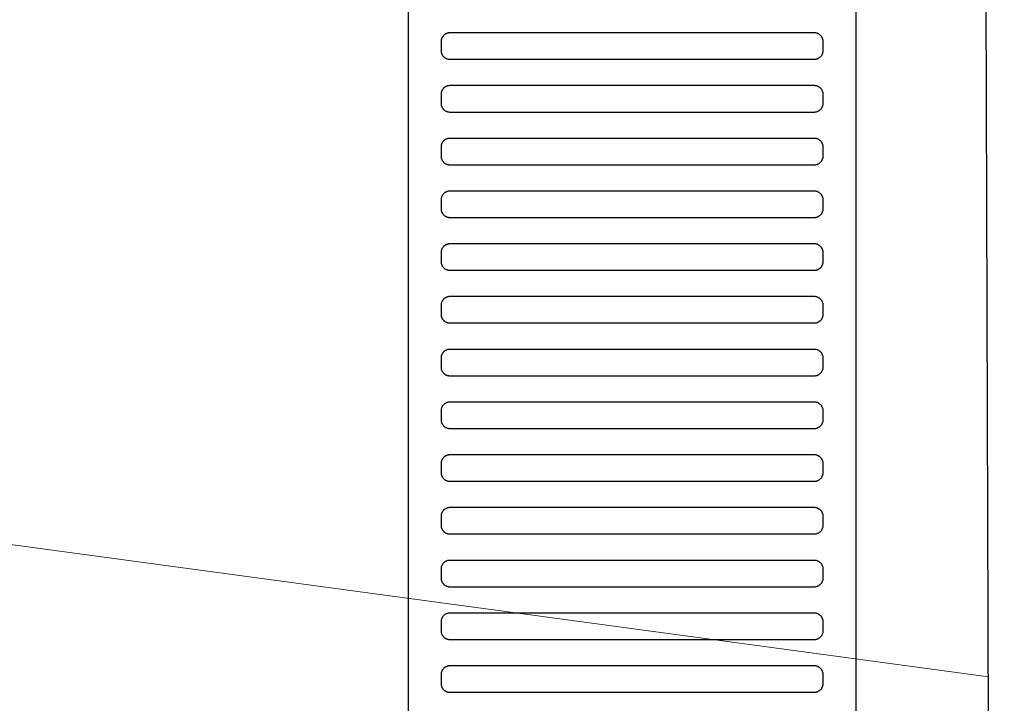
# Model space of a CAD drawing. Header units: millimetres. Extents: x -32221 to 212500, y 31663 to 93766.
# Tile 321 of 340: x 89884 to 90108, y 60674 to 60830. Entities that reach past the tile are written whole.
import ezdxf

# ---------------------------------------------------------------- set-up
doc = ezdxf.new("R2010")
doc.units = ezdxf.units.MM
doc.layers.add('kasetony', color=42, linetype='Continuous', lineweight=5)
doc.layers.add('Sciany', color=250, linetype='Continuous')
doc.layers.add('Wyposazenie', color=250, linetype='Continuous')

msp = doc.modelspace()

# ---------------------------------------------------------------- linework, layer by layer
at = {"layer": 'kasetony'}
for p, q in [((89160.453, 60807.784), (90104.311, 60680.09)), ((90104.311, 60680.09), (89160.453, 60807.784))]:
    msp.add_line(p, q, dxfattribs=at)
at = {"layer": 'Sciany'}
msp.add_line((90100.937, 61702.056), (90107.889, 59494.939), dxfattribs=at)
at = {"layer": 'Wyposazenie'}
for points in [[(90074.156, 59922.631), (90074.156, 61437.591), (89972.156, 61437.591), (89972.156, 59922.631)], [(90064.656, 60820.591), (90064.759, 60820.593), (90064.86, 60820.601), (90064.96, 60820.614), (90065.059, 60820.632), (90065.155, 60820.654), (90065.25, 60820.681), (90065.343, 60820.712), (90065.434, 60820.748), (90065.523, 60820.788), (90065.609, 60820.832), (90065.693, 60820.881), (90065.774, 60820.933), (90065.852, 60820.988), (90065.928, 60821.048), (90066, 60821.111), (90066.07, 60821.177), (90066.136, 60821.246), (90066.199, 60821.319), (90066.258, 60821.395), (90066.314, 60821.473), (90066.366, 60821.554), (90066.414, 60821.638), (90066.458, 60821.724), (90066.499, 60821.813), (90066.534, 60821.904), (90066.566, 60821.996), (90066.593, 60822.091), (90066.615, 60822.188), (90066.633, 60822.287), (90066.646, 60822.387), (90066.653, 60822.488), (90066.656, 60822.591), (90066.656, 60824.591), (90066.653, 60824.694), (90066.646, 60824.795), (90066.633, 60824.895), (90066.615, 60824.994), (90066.593, 60825.09), (90066.566, 60825.185), (90066.534, 60825.278), (90066.499, 60825.369), (90066.458, 60825.457), (90066.414, 60825.544), (90066.366, 60825.627), (90066.314, 60825.709), (90066.258, 60825.787), (90066.199, 60825.863), (90066.136, 60825.935), (90066.07, 60826.005), (90066, 60826.071), (90065.928, 60826.134), (90065.852, 60826.193), (90065.774, 60826.249), (90065.693, 60826.301), (90065.609, 60826.349), (90065.523, 60826.393), (90065.434, 60826.434), (90065.343, 60826.469), (90065.25, 60826.501), (90065.155, 60826.528), (90065.059, 60826.55), (90064.96, 60826.568), (90064.86, 60826.581), (90064.759, 60826.588), (90064.656, 60826.591), (89981.656, 60826.591), (89981.553, 60826.588), (89981.452, 60826.581), (89981.352, 60826.568), (89981.253, 60826.55), (89981.156, 60826.528), (89981.062, 60826.501), (89980.969, 60826.469), (89980.878, 60826.434), (89980.789, 60826.393), (89980.703, 60826.349), (89980.619, 60826.301), (89980.538, 60826.249), (89980.46, 60826.193), (89980.384, 60826.134), (89980.312, 60826.071), (89980.242, 60826.005), (89980.176, 60825.935), (89980.113, 60825.863), (89980.054, 60825.787), (89979.998, 60825.709), (89979.946, 60825.627), (89979.897, 60825.544), (89979.853, 60825.458), (89979.813, 60825.369), (89979.777, 60825.278), (89979.746, 60825.185), (89979.719, 60825.09), (89979.697, 60824.994), (89979.679, 60824.895), (89979.666, 60824.795), (89979.658, 60824.694), (89979.656, 60824.591), (89979.656, 60822.591), (89979.658, 60822.488), (89979.666, 60822.387), (89979.679, 60822.287), (89979.697, 60822.188), (89979.719, 60822.091), (89979.746, 60821.996), (89979.777, 60821.904), (89979.813, 60821.813), (89979.853, 60821.724), (89979.897, 60821.638), (89979.946, 60821.554), (89979.998, 60821.473), (89980.054, 60821.395), (89980.113, 60821.319), (89980.176, 60821.246), (89980.242, 60821.177), (89980.312, 60821.111), (89980.384, 60821.048), (89980.46, 60820.988), (89980.538, 60820.933), (89980.619, 60820.881), (89980.703, 60820.832), (89980.789, 60820.788), (89980.878, 60820.748), (89980.969, 60820.712), (89981.062, 60820.681), (89981.156, 60820.654), (89981.253, 60820.632), (89981.352, 60820.614), (89981.452, 60820.601), (89981.553, 60820.593), (89981.656, 60820.591)], [(90064.656, 60808.591), (90064.759, 60808.593), (90064.86, 60808.601), (90064.96, 60808.614), (90065.059, 60808.632), (90065.155, 60808.654), (90065.25, 60808.681), (90065.343, 60808.712), (90065.434, 60808.748), (90065.523, 60808.788), (90065.609, 60808.832), (90065.693, 60808.881), (90065.774, 60808.933), (90065.852, 60808.988), (90065.928, 60809.048), (90066, 60809.111), (90066.07, 60809.177), (90066.136, 60809.246), (90066.199, 60809.319), (90066.258, 60809.395), (90066.314, 60809.473), (90066.366, 60809.554), (90066.414, 60809.638), (90066.458, 60809.724), (90066.499, 60809.813), (90066.534, 60809.904), (90066.566, 60809.996), (90066.593, 60810.091), (90066.615, 60810.188), (90066.633, 60810.287), (90066.646, 60810.387), (90066.653, 60810.488), (90066.656, 60810.591), (90066.656, 60812.591), (90066.653, 60812.694), (90066.646, 60812.795), (90066.633, 60812.895), (90066.615, 60812.994), (90066.593, 60813.09), (90066.566, 60813.185), (90066.534, 60813.278), (90066.499, 60813.369), (90066.458, 60813.457), (90066.414, 60813.544), (90066.366, 60813.627), (90066.314, 60813.709), (90066.258, 60813.787), (90066.199, 60813.863), (90066.136, 60813.935), (90066.07, 60814.005), (90066, 60814.071), (90065.928, 60814.134), (90065.852, 60814.193), (90065.774, 60814.249), (90065.693, 60814.301), (90065.609, 60814.349), (90065.523, 60814.393), (90065.434, 60814.434), (90065.343, 60814.469), (90065.25, 60814.501), (90065.155, 60814.528), (90065.059, 60814.55), (90064.96, 60814.568), (90064.86, 60814.581), (90064.759, 60814.588), (90064.656, 60814.591), (89981.656, 60814.591), (89981.553, 60814.588), (89981.452, 60814.581), (89981.352, 60814.568), (89981.253, 60814.55), (89981.156, 60814.528), (89981.062, 60814.501), (89980.969, 60814.469), (89980.878, 60814.434), (89980.789, 60814.393), (89980.703, 60814.349), (89980.619, 60814.301), (89980.538, 60814.249), (89980.46, 60814.193), (89980.384, 60814.134), (89980.312, 60814.071), (89980.242, 60814.005), (89980.176, 60813.935), (89980.113, 60813.863), (89980.054, 60813.787), (89979.998, 60813.709), (89979.946, 60813.627), (89979.897, 60813.544), (89979.853, 60813.458), (89979.813, 60813.369), (89979.777, 60813.278), (89979.746, 60813.185), (89979.719, 60813.09), (89979.697, 60812.994), (89979.679, 60812.895), (89979.666, 60812.795), (89979.658, 60812.694), (89979.656, 60812.591), (89979.656, 60810.591), (89979.658, 60810.488), (89979.666, 60810.387), (89979.679, 60810.287), (89979.697, 60810.188), (89979.719, 60810.091), (89979.746, 60809.996), (89979.777, 60809.904), (89979.813, 60809.813), (89979.853, 60809.724), (89979.897, 60809.638), (89979.946, 60809.554), (89979.998, 60809.473), (89980.054, 60809.395), (89980.113, 60809.319), (89980.176, 60809.246), (89980.242, 60809.177), (89980.312, 60809.111), (89980.384, 60809.048), (89980.46, 60808.988), (89980.538, 60808.933), (89980.619, 60808.881), (89980.703, 60808.832), (89980.789, 60808.788), (89980.878, 60808.748), (89980.969, 60808.712), (89981.062, 60808.681), (89981.156, 60808.654), (89981.253, 60808.632), (89981.352, 60808.614), (89981.452, 60808.601), (89981.553, 60808.593), (89981.656, 60808.591)], [(90064.656, 60796.591), (90064.759, 60796.593), (90064.86, 60796.601), (90064.96, 60796.614), (90065.059, 60796.632), (90065.155, 60796.654), (90065.25, 60796.681), (90065.343, 60796.712), (90065.434, 60796.748), (90065.523, 60796.788), (90065.609, 60796.832), (90065.693, 60796.881), (90065.774, 60796.933), (90065.852, 60796.988), (90065.928, 60797.048), (90066, 60797.111), (90066.07, 60797.177), (90066.136, 60797.246), (90066.199, 60797.319), (90066.258, 60797.395), (90066.314, 60797.473), (90066.366, 60797.554), (90066.414, 60797.638), (90066.458, 60797.724), (90066.499, 60797.813), (90066.534, 60797.904), (90066.566, 60797.996), (90066.593, 60798.091), (90066.615, 60798.188), (90066.633, 60798.287), (90066.646, 60798.387), (90066.653, 60798.488), (90066.656, 60798.591), (90066.656, 60800.591), (90066.653, 60800.694), (90066.646, 60800.795), (90066.633, 60800.895), (90066.615, 60800.994), (90066.593, 60801.09), (90066.566, 60801.185), (90066.534, 60801.278), (90066.499, 60801.369), (90066.458, 60801.457), (90066.414, 60801.544), (90066.366, 60801.627), (90066.314, 60801.709), (90066.258, 60801.787), (90066.199, 60801.863), (90066.136, 60801.935), (90066.07, 60802.005), (90066, 60802.071), (90065.928, 60802.134), (90065.852, 60802.193), (90065.774, 60802.249), (90065.693, 60802.301), (90065.609, 60802.349), (90065.523, 60802.393), (90065.434, 60802.434), (90065.343, 60802.469), (90065.25, 60802.501), (90065.155, 60802.528), (90065.059, 60802.55), (90064.96, 60802.568), (90064.86, 60802.581), (90064.759, 60802.588), (90064.656, 60802.591), (89981.656, 60802.591), (89981.553, 60802.588), (89981.452, 60802.581), (89981.352, 60802.568), (89981.253, 60802.55), (89981.156, 60802.528), (89981.062, 60802.501), (89980.969, 60802.469), (89980.878, 60802.434), (89980.789, 60802.393), (89980.703, 60802.349), (89980.619, 60802.301), (89980.538, 60802.249), (89980.46, 60802.193), (89980.384, 60802.134), (89980.312, 60802.071), (89980.242, 60802.005), (89980.176, 60801.935), (89980.113, 60801.863), (89980.054, 60801.787), (89979.998, 60801.709), (89979.946, 60801.627), (89979.897, 60801.544), (89979.853, 60801.458), (89979.813, 60801.369), (89979.777, 60801.278), (89979.746, 60801.185), (89979.719, 60801.09), (89979.697, 60800.994), (89979.679, 60800.895), (89979.666, 60800.795), (89979.658, 60800.694), (89979.656, 60800.591), (89979.656, 60798.591), (89979.658, 60798.488), (89979.666, 60798.387), (89979.679, 60798.287), (89979.697, 60798.188), (89979.719, 60798.091), (89979.746, 60797.996), (89979.777, 60797.904), (89979.813, 60797.813), (89979.853, 60797.724), (89979.897, 60797.638), (89979.946, 60797.554), (89979.998, 60797.473), (89980.054, 60797.395), (89980.113, 60797.319), (89980.176, 60797.246), (89980.242, 60797.177), (89980.312, 60797.111), (89980.384, 60797.048), (89980.46, 60796.988), (89980.538, 60796.933), (89980.619, 60796.881), (89980.703, 60796.832), (89980.789, 60796.788), (89980.878, 60796.748), (89980.969, 60796.712), (89981.062, 60796.681), (89981.156, 60796.654), (89981.253, 60796.632), (89981.352, 60796.614), (89981.452, 60796.601), (89981.553, 60796.593), (89981.656, 60796.591)], [(90064.656, 60784.591), (90064.759, 60784.593), (90064.86, 60784.601), (90064.96, 60784.614), (90065.059, 60784.632), (90065.155, 60784.654), (90065.25, 60784.681), (90065.343, 60784.712), (90065.434, 60784.748), (90065.523, 60784.788), (90065.609, 60784.832), (90065.693, 60784.881), (90065.774, 60784.933), (90065.852, 60784.989), (90065.928, 60785.048), (90066, 60785.111), (90066.07, 60785.177), (90066.136, 60785.246), (90066.199, 60785.319), (90066.258, 60785.395), (90066.314, 60785.473), (90066.366, 60785.554), (90066.414, 60785.638), (90066.458, 60785.724), (90066.499, 60785.813), (90066.534, 60785.904), (90066.566, 60785.996), (90066.593, 60786.091), (90066.615, 60786.188), (90066.633, 60786.287), (90066.646, 60786.387), (90066.653, 60786.488), (90066.656, 60786.591), (90066.656, 60788.591), (90066.653, 60788.694), (90066.646, 60788.795), (90066.633, 60788.895), (90066.615, 60788.994), (90066.593, 60789.09), (90066.566, 60789.185), (90066.534, 60789.278), (90066.499, 60789.369), (90066.458, 60789.457), (90066.414, 60789.544), (90066.366, 60789.627), (90066.314, 60789.709), (90066.258, 60789.787), (90066.199, 60789.863), (90066.136, 60789.935), (90066.07, 60790.005), (90066, 60790.071), (90065.928, 60790.134), (90065.852, 60790.193), (90065.774, 60790.249), (90065.693, 60790.301), (90065.609, 60790.349), (90065.523, 60790.393), (90065.434, 60790.434), (90065.343, 60790.469), (90065.25, 60790.501), (90065.155, 60790.528), (90065.059, 60790.55), (90064.96, 60790.568), (90064.86, 60790.581), (90064.759, 60790.588), (90064.656, 60790.591), (89981.656, 60790.591), (89981.553, 60790.588), (89981.452, 60790.581), (89981.352, 60790.568), (89981.253, 60790.55), (89981.156, 60790.528), (89981.062, 60790.501), (89980.969, 60790.469), (89980.878, 60790.434), (89980.789, 60790.393), (89980.703, 60790.349), (89980.619, 60790.301), (89980.538, 60790.249), (89980.46, 60790.193), (89980.384, 60790.134), (89980.312, 60790.071), (89980.242, 60790.005), (89980.176, 60789.935), (89980.113, 60789.863), (89980.054, 60789.787), (89979.998, 60789.709), (89979.946, 60789.627), (89979.897, 60789.544), (89979.853, 60789.457), (89979.813, 60789.369), (89979.777, 60789.278), (89979.746, 60789.185), (89979.719, 60789.09), (89979.697, 60788.994), (89979.679, 60788.895), (89979.666, 60788.795), (89979.658, 60788.694), (89979.656, 60788.591), (89979.656, 60786.591), (89979.658, 60786.488), (89979.666, 60786.387), (89979.679, 60786.287), (89979.697, 60786.188), (89979.719, 60786.091), (89979.746, 60785.996), (89979.777, 60785.904), (89979.813, 60785.813), (89979.853, 60785.724), (89979.897, 60785.638), (89979.946, 60785.554), (89979.998, 60785.473), (89980.054, 60785.395), (89980.113, 60785.319), (89980.176, 60785.246), (89980.242, 60785.177), (89980.312, 60785.111), (89980.384, 60785.048), (89980.46, 60784.988), (89980.538, 60784.933), (89980.619, 60784.881), (89980.703, 60784.832), (89980.789, 60784.788), (89980.878, 60784.748), (89980.969, 60784.712), (89981.062, 60784.681), (89981.156, 60784.654), (89981.253, 60784.632), (89981.352, 60784.614), (89981.452, 60784.601), (89981.553, 60784.593), (89981.656, 60784.591)], [(90064.656, 60772.591), (90064.759, 60772.593), (90064.86, 60772.601), (90064.96, 60772.614), (90065.059, 60772.632), (90065.155, 60772.654), (90065.25, 60772.681), (90065.343, 60772.712), (90065.434, 60772.748), (90065.523, 60772.788), (90065.609, 60772.832), (90065.693, 60772.881), (90065.774, 60772.933), (90065.852, 60772.988), (90065.928, 60773.048), (90066, 60773.111), (90066.07, 60773.177), (90066.136, 60773.246), (90066.199, 60773.319), (90066.258, 60773.395), (90066.314, 60773.473), (90066.366, 60773.554), (90066.414, 60773.638), (90066.458, 60773.724), (90066.499, 60773.813), (90066.534, 60773.904), (90066.566, 60773.996), (90066.593, 60774.091), (90066.615, 60774.188), (90066.633, 60774.287), (90066.646, 60774.387), (90066.653, 60774.488), (90066.656, 60774.591), (90066.656, 60776.591), (90066.653, 60776.694), (90066.646, 60776.795), (90066.633, 60776.895), (90066.615, 60776.994), (90066.593, 60777.09), (90066.566, 60777.185), (90066.534, 60777.278), (90066.499, 60777.369), (90066.458, 60777.457), (90066.414, 60777.544), (90066.366, 60777.627), (90066.314, 60777.709), (90066.258, 60777.787), (90066.199, 60777.863), (90066.136, 60777.935), (90066.07, 60778.005), (90066, 60778.071), (90065.928, 60778.134), (90065.852, 60778.193), (90065.774, 60778.249), (90065.693, 60778.301), (90065.609, 60778.349), (90065.523, 60778.393), (90065.434, 60778.434), (90065.343, 60778.469), (90065.25, 60778.501), (90065.155, 60778.528), (90065.059, 60778.55), (90064.96, 60778.568), (90064.86, 60778.581), (90064.759, 60778.588), (90064.656, 60778.591), (89981.656, 60778.591), (89981.553, 60778.588), (89981.452, 60778.581), (89981.352, 60778.568), (89981.253, 60778.55), (89981.156, 60778.528), (89981.062, 60778.501), (89980.969, 60778.469), (89980.878, 60778.434), (89980.789, 60778.393), (89980.703, 60778.349), (89980.619, 60778.301), (89980.538, 60778.249), (89980.46, 60778.193), (89980.384, 60778.134), (89980.312, 60778.071), (89980.242, 60778.005), (89980.176, 60777.935), (89980.113, 60777.863), (89980.054, 60777.787), (89979.998, 60777.709), (89979.946, 60777.627), (89979.897, 60777.544), (89979.853, 60777.457), (89979.813, 60777.369), (89979.777, 60777.278), (89979.746, 60777.185), (89979.719, 60777.09), (89979.697, 60776.994), (89979.679, 60776.895), (89979.666, 60776.795), (89979.658, 60776.694), (89979.656, 60776.591), (89979.656, 60774.591), (89979.658, 60774.488), (89979.666, 60774.387), (89979.679, 60774.287), (89979.697, 60774.188), (89979.719, 60774.091), (89979.746, 60773.996), (89979.777, 60773.904), (89979.813, 60773.813), (89979.853, 60773.724), (89979.897, 60773.638), (89979.946, 60773.554), (89979.998, 60773.473), (89980.054, 60773.395), (89980.113, 60773.319), (89980.176, 60773.246), (89980.242, 60773.177), (89980.312, 60773.111), (89980.384, 60773.048), (89980.46, 60772.988), (89980.538, 60772.933), (89980.619, 60772.881), (89980.703, 60772.832), (89980.789, 60772.788), (89980.878, 60772.748), (89980.969, 60772.712), (89981.062, 60772.681), (89981.156, 60772.654), (89981.253, 60772.632), (89981.352, 60772.614), (89981.452, 60772.601), (89981.553, 60772.593), (89981.656, 60772.591)], [(90064.656, 60760.591), (90064.759, 60760.593), (90064.86, 60760.601), (90064.96, 60760.614), (90065.059, 60760.632), (90065.155, 60760.654), (90065.25, 60760.681), (90065.343, 60760.712), (90065.434, 60760.748), (90065.523, 60760.788), (90065.609, 60760.832), (90065.693, 60760.881), (90065.774, 60760.933), (90065.852, 60760.988), (90065.928, 60761.048), (90066, 60761.111), (90066.07, 60761.177), (90066.136, 60761.246), (90066.199, 60761.319), (90066.258, 60761.395), (90066.314, 60761.473), (90066.366, 60761.554), (90066.414, 60761.638), (90066.458, 60761.724), (90066.499, 60761.813), (90066.534, 60761.904), (90066.566, 60761.996), (90066.593, 60762.091), (90066.615, 60762.188), (90066.633, 60762.287), (90066.646, 60762.387), (90066.653, 60762.488), (90066.656, 60762.591), (90066.656, 60764.591), (90066.653, 60764.694), (90066.646, 60764.795), (90066.633, 60764.895), (90066.615, 60764.994), (90066.593, 60765.09), (90066.566, 60765.185), (90066.534, 60765.278), (90066.499, 60765.369), (90066.458, 60765.457), (90066.414, 60765.544), (90066.366, 60765.627), (90066.314, 60765.709), (90066.258, 60765.787), (90066.199, 60765.863), (90066.136, 60765.935), (90066.07, 60766.005), (90066, 60766.071), (90065.928, 60766.134), (90065.852, 60766.193), (90065.774, 60766.249), (90065.693, 60766.301), (90065.609, 60766.349), (90065.523, 60766.393), (90065.434, 60766.434), (90065.343, 60766.469), (90065.25, 60766.501), (90065.155, 60766.528), (90065.059, 60766.55), (90064.96, 60766.568), (90064.86, 60766.581), (90064.759, 60766.588), (90064.656, 60766.591), (89981.656, 60766.591), (89981.553, 60766.588), (89981.452, 60766.581), (89981.352, 60766.568), (89981.253, 60766.55), (89981.156, 60766.528), (89981.062, 60766.501), (89980.969, 60766.469), (89980.878, 60766.434), (89980.789, 60766.393), (89980.703, 60766.349), (89980.619, 60766.301), (89980.538, 60766.249), (89980.46, 60766.193), (89980.384, 60766.134), (89980.312, 60766.071), (89980.242, 60766.005), (89980.176, 60765.935), (89980.113, 60765.863), (89980.054, 60765.787), (89979.998, 60765.709), (89979.946, 60765.627), (89979.897, 60765.544), (89979.853, 60765.457), (89979.813, 60765.369), (89979.777, 60765.278), (89979.746, 60765.185), (89979.719, 60765.09), (89979.697, 60764.994), (89979.679, 60764.895), (89979.666, 60764.795), (89979.658, 60764.694), (89979.656, 60764.591), (89979.656, 60762.591), (89979.658, 60762.488), (89979.666, 60762.387), (89979.679, 60762.287), (89979.697, 60762.188), (89979.719, 60762.091), (89979.746, 60761.996), (89979.777, 60761.904), (89979.813, 60761.813), (89979.853, 60761.724), (89979.897, 60761.638), (89979.946, 60761.554), (89979.998, 60761.473), (89980.054, 60761.395), (89980.113, 60761.319), (89980.176, 60761.246), (89980.242, 60761.177), (89980.312, 60761.111), (89980.384, 60761.048), (89980.46, 60760.988), (89980.538, 60760.933), (89980.619, 60760.881), (89980.703, 60760.832), (89980.789, 60760.788), (89980.878, 60760.748), (89980.969, 60760.712), (89981.062, 60760.681), (89981.156, 60760.654), (89981.253, 60760.632), (89981.352, 60760.614), (89981.452, 60760.601), (89981.553, 60760.593), (89981.656, 60760.591)], [(90064.656, 60748.591), (90064.759, 60748.593), (90064.86, 60748.601), (90064.96, 60748.614), (90065.059, 60748.632), (90065.155, 60748.654), (90065.25, 60748.681), (90065.343, 60748.712), (90065.434, 60748.748), (90065.523, 60748.788), (90065.609, 60748.832), (90065.693, 60748.881), (90065.774, 60748.933), (90065.852, 60748.988), (90065.928, 60749.048), (90066, 60749.111), (90066.07, 60749.177), (90066.136, 60749.246), (90066.199, 60749.319), (90066.258, 60749.395), (90066.314, 60749.473), (90066.366, 60749.554), (90066.414, 60749.638), (90066.458, 60749.724), (90066.499, 60749.813), (90066.534, 60749.904), (90066.566, 60749.996), (90066.593, 60750.091), (90066.615, 60750.188), (90066.633, 60750.287), (90066.646, 60750.387), (90066.653, 60750.488), (90066.656, 60750.591), (90066.656, 60752.591), (90066.653, 60752.694), (90066.646, 60752.795), (90066.633, 60752.895), (90066.615, 60752.994), (90066.593, 60753.09), (90066.566, 60753.185), (90066.534, 60753.278), (90066.499, 60753.369), (90066.458, 60753.457), (90066.414, 60753.544), (90066.366, 60753.627), (90066.314, 60753.709), (90066.258, 60753.787), (90066.199, 60753.863), (90066.136, 60753.935), (90066.07, 60754.005), (90066, 60754.071), (90065.928, 60754.134), (90065.852, 60754.193), (90065.774, 60754.249), (90065.693, 60754.301), (90065.609, 60754.349), (90065.523, 60754.393), (90065.434, 60754.434), (90065.343, 60754.469), (90065.25, 60754.501), (90065.155, 60754.528), (90065.059, 60754.55), (90064.96, 60754.568), (90064.86, 60754.581), (90064.759, 60754.588), (90064.656, 60754.591), (89981.656, 60754.591), (89981.553, 60754.588), (89981.452, 60754.581), (89981.352, 60754.568), (89981.253, 60754.55), (89981.156, 60754.528), (89981.062, 60754.501), (89980.969, 60754.469), (89980.878, 60754.434), (89980.789, 60754.393), (89980.703, 60754.349), (89980.619, 60754.301), (89980.538, 60754.249), (89980.46, 60754.193), (89980.384, 60754.134), (89980.312, 60754.071), (89980.242, 60754.005), (89980.176, 60753.935), (89980.113, 60753.863), (89980.054, 60753.787), (89979.998, 60753.709), (89979.946, 60753.627), (89979.897, 60753.544), (89979.853, 60753.457), (89979.813, 60753.369), (89979.777, 60753.278), (89979.746, 60753.185), (89979.719, 60753.09), (89979.697, 60752.994), (89979.679, 60752.895), (89979.666, 60752.795), (89979.658, 60752.694), (89979.656, 60752.591), (89979.656, 60750.591), (89979.658, 60750.488), (89979.666, 60750.387), (89979.679, 60750.287), (89979.697, 60750.188), (89979.719, 60750.091), (89979.746, 60749.996), (89979.777, 60749.904), (89979.813, 60749.813), (89979.853, 60749.724), (89979.897, 60749.638), (89979.946, 60749.554), (89979.998, 60749.473), (89980.054, 60749.395), (89980.113, 60749.319), (89980.176, 60749.246), (89980.242, 60749.177), (89980.312, 60749.111), (89980.384, 60749.048), (89980.46, 60748.988), (89980.538, 60748.933), (89980.619, 60748.881), (89980.703, 60748.832), (89980.789, 60748.788), (89980.878, 60748.748), (89980.969, 60748.712), (89981.062, 60748.681), (89981.156, 60748.654), (89981.253, 60748.632), (89981.352, 60748.614), (89981.452, 60748.601), (89981.553, 60748.593), (89981.656, 60748.591)], [(90064.656, 60736.591), (90064.759, 60736.593), (90064.86, 60736.601), (90064.96, 60736.614), (90065.059, 60736.632), (90065.155, 60736.654), (90065.25, 60736.681), (90065.343, 60736.712), (90065.434, 60736.748), (90065.523, 60736.788), (90065.609, 60736.832), (90065.693, 60736.881), (90065.774, 60736.933), (90065.852, 60736.988), (90065.928, 60737.048), (90066, 60737.111), (90066.07, 60737.177), (90066.136, 60737.246), (90066.199, 60737.319), (90066.258, 60737.395), (90066.314, 60737.473), (90066.366, 60737.554), (90066.414, 60737.638), (90066.458, 60737.724), (90066.499, 60737.813), (90066.534, 60737.904), (90066.566, 60737.996), (90066.593, 60738.091), (90066.615, 60738.188), (90066.633, 60738.287), (90066.646, 60738.387), (90066.653, 60738.488), (90066.656, 60738.591), (90066.656, 60740.591), (90066.653, 60740.694), (90066.646, 60740.795), (90066.633, 60740.895), (90066.615, 60740.994), (90066.593, 60741.09), (90066.566, 60741.185), (90066.534, 60741.278), (90066.499, 60741.369), (90066.458, 60741.457), (90066.414, 60741.544), (90066.366, 60741.627), (90066.314, 60741.709), (90066.258, 60741.787), (90066.199, 60741.863), (90066.136, 60741.935), (90066.07, 60742.005), (90066, 60742.071), (90065.928, 60742.134), (90065.852, 60742.193), (90065.774, 60742.249), (90065.693, 60742.301), (90065.609, 60742.349), (90065.523, 60742.393), (90065.434, 60742.434), (90065.343, 60742.469), (90065.25, 60742.501), (90065.155, 60742.528), (90065.059, 60742.55), (90064.96, 60742.568), (90064.86, 60742.581), (90064.759, 60742.588), (90064.656, 60742.591), (89981.656, 60742.591), (89981.553, 60742.588), (89981.452, 60742.581), (89981.352, 60742.568), (89981.253, 60742.55), (89981.156, 60742.528), (89981.062, 60742.501), (89980.969, 60742.469), (89980.878, 60742.434), (89980.789, 60742.393), (89980.703, 60742.349), (89980.619, 60742.301), (89980.538, 60742.249), (89980.46, 60742.193), (89980.384, 60742.134), (89980.312, 60742.071), (89980.242, 60742.005), (89980.176, 60741.935), (89980.113, 60741.863), (89980.054, 60741.787), (89979.998, 60741.709), (89979.946, 60741.627), (89979.897, 60741.544), (89979.853, 60741.457), (89979.813, 60741.369), (89979.777, 60741.278), (89979.746, 60741.185), (89979.719, 60741.09), (89979.697, 60740.994), (89979.679, 60740.895), (89979.666, 60740.795), (89979.658, 60740.694), (89979.656, 60740.591), (89979.656, 60738.591), (89979.658, 60738.488), (89979.666, 60738.387), (89979.679, 60738.287), (89979.697, 60738.188), (89979.719, 60738.091), (89979.746, 60737.996), (89979.777, 60737.904), (89979.813, 60737.813), (89979.853, 60737.724), (89979.897, 60737.638), (89979.946, 60737.554), (89979.998, 60737.473), (89980.054, 60737.395), (89980.113, 60737.319), (89980.176, 60737.246), (89980.242, 60737.177), (89980.312, 60737.111), (89980.384, 60737.048), (89980.46, 60736.988), (89980.538, 60736.933), (89980.619, 60736.881), (89980.703, 60736.832), (89980.789, 60736.788), (89980.878, 60736.748), (89980.969, 60736.712), (89981.062, 60736.681), (89981.156, 60736.654), (89981.253, 60736.632), (89981.352, 60736.614), (89981.452, 60736.601), (89981.553, 60736.593), (89981.656, 60736.591)], [(90064.656, 60724.591), (90064.759, 60724.593), (90064.86, 60724.601), (90064.96, 60724.614), (90065.059, 60724.632), (90065.155, 60724.654), (90065.25, 60724.681), (90065.343, 60724.712), (90065.434, 60724.748), (90065.523, 60724.788), (90065.609, 60724.832), (90065.693, 60724.881), (90065.774, 60724.933), (90065.852, 60724.988), (90065.928, 60725.048), (90066, 60725.111), (90066.07, 60725.177), (90066.136, 60725.246), (90066.199, 60725.319), (90066.258, 60725.395), (90066.314, 60725.473), (90066.366, 60725.554), (90066.414, 60725.638), (90066.458, 60725.724), (90066.499, 60725.813), (90066.534, 60725.904), (90066.566, 60725.996), (90066.593, 60726.091), (90066.615, 60726.188), (90066.633, 60726.287), (90066.646, 60726.387), (90066.653, 60726.488), (90066.656, 60726.591), (90066.656, 60728.591), (90066.653, 60728.694), (90066.646, 60728.795), (90066.633, 60728.895), (90066.615, 60728.994), (90066.593, 60729.09), (90066.566, 60729.185), (90066.534, 60729.278), (90066.499, 60729.369), (90066.458, 60729.457), (90066.414, 60729.544), (90066.366, 60729.627), (90066.314, 60729.709), (90066.258, 60729.787), (90066.199, 60729.863), (90066.136, 60729.935), (90066.07, 60730.005), (90066, 60730.071), (90065.928, 60730.134), (90065.852, 60730.193), (90065.774, 60730.249), (90065.693, 60730.301), (90065.609, 60730.349), (90065.523, 60730.393), (90065.434, 60730.434), (90065.343, 60730.469), (90065.25, 60730.501), (90065.155, 60730.528), (90065.059, 60730.55), (90064.96, 60730.568), (90064.86, 60730.581), (90064.759, 60730.588), (90064.656, 60730.591), (89981.656, 60730.591), (89981.553, 60730.588), (89981.452, 60730.581), (89981.352, 60730.568), (89981.253, 60730.55), (89981.156, 60730.528), (89981.062, 60730.501), (89980.969, 60730.469), (89980.878, 60730.434), (89980.789, 60730.393), (89980.703, 60730.349), (89980.619, 60730.301), (89980.538, 60730.249), (89980.46, 60730.193), (89980.384, 60730.134), (89980.312, 60730.071), (89980.242, 60730.005), (89980.176, 60729.935), (89980.113, 60729.863), (89980.054, 60729.787), (89979.998, 60729.709), (89979.946, 60729.627), (89979.897, 60729.544), (89979.853, 60729.457), (89979.813, 60729.369), (89979.777, 60729.278), (89979.746, 60729.185), (89979.719, 60729.09), (89979.697, 60728.994), (89979.679, 60728.895), (89979.666, 60728.795), (89979.658, 60728.694), (89979.656, 60728.591), (89979.656, 60726.591), (89979.658, 60726.488), (89979.666, 60726.387), (89979.679, 60726.287), (89979.697, 60726.188), (89979.719, 60726.091), (89979.746, 60725.996), (89979.777, 60725.904), (89979.813, 60725.813), (89979.853, 60725.724), (89979.897, 60725.638), (89979.946, 60725.554), (89979.998, 60725.473), (89980.054, 60725.395), (89980.113, 60725.319), (89980.176, 60725.246), (89980.242, 60725.177), (89980.312, 60725.111), (89980.384, 60725.048), (89980.46, 60724.988), (89980.538, 60724.933), (89980.619, 60724.881), (89980.703, 60724.832), (89980.789, 60724.788), (89980.878, 60724.748), (89980.969, 60724.712), (89981.062, 60724.681), (89981.156, 60724.654), (89981.253, 60724.632), (89981.352, 60724.614), (89981.452, 60724.601), (89981.553, 60724.593), (89981.656, 60724.591)], [(90064.656, 60712.591), (90064.759, 60712.593), (90064.86, 60712.601), (90064.96, 60712.614), (90065.059, 60712.632), (90065.155, 60712.654), (90065.25, 60712.681), (90065.343, 60712.712), (90065.434, 60712.748), (90065.523, 60712.788), (90065.609, 60712.832), (90065.693, 60712.881), (90065.774, 60712.933), (90065.852, 60712.988), (90065.928, 60713.048), (90066, 60713.111), (90066.07, 60713.177), (90066.136, 60713.246), (90066.199, 60713.319), (90066.258, 60713.395), (90066.314, 60713.473), (90066.366, 60713.554), (90066.414, 60713.638), (90066.458, 60713.724), (90066.499, 60713.813), (90066.534, 60713.904), (90066.566, 60713.996), (90066.593, 60714.091), (90066.615, 60714.188), (90066.633, 60714.287), (90066.646, 60714.387), (90066.653, 60714.488), (90066.656, 60714.591), (90066.656, 60716.591), (90066.653, 60716.694), (90066.646, 60716.795), (90066.633, 60716.895), (90066.615, 60716.994), (90066.593, 60717.09), (90066.566, 60717.185), (90066.534, 60717.278), (90066.499, 60717.369), (90066.458, 60717.457), (90066.414, 60717.544), (90066.366, 60717.627), (90066.314, 60717.709), (90066.258, 60717.787), (90066.199, 60717.863), (90066.136, 60717.935), (90066.07, 60718.005), (90066, 60718.071), (90065.928, 60718.134), (90065.852, 60718.193), (90065.774, 60718.249), (90065.693, 60718.301), (90065.609, 60718.349), (90065.523, 60718.393), (90065.434, 60718.434), (90065.343, 60718.469), (90065.25, 60718.501), (90065.155, 60718.528), (90065.059, 60718.55), (90064.96, 60718.568), (90064.86, 60718.581), (90064.759, 60718.588), (90064.656, 60718.591), (89981.656, 60718.591), (89981.553, 60718.588), (89981.452, 60718.581), (89981.352, 60718.568), (89981.253, 60718.55), (89981.156, 60718.528), (89981.062, 60718.501), (89980.969, 60718.469), (89980.878, 60718.434), (89980.789, 60718.393), (89980.703, 60718.349), (89980.619, 60718.301), (89980.538, 60718.249), (89980.46, 60718.193), (89980.384, 60718.134), (89980.312, 60718.071), (89980.242, 60718.005), (89980.176, 60717.935), (89980.113, 60717.863), (89980.054, 60717.787), (89979.998, 60717.709), (89979.946, 60717.627), (89979.897, 60717.544), (89979.853, 60717.457), (89979.813, 60717.369), (89979.777, 60717.278), (89979.746, 60717.185), (89979.719, 60717.09), (89979.697, 60716.994), (89979.679, 60716.895), (89979.666, 60716.795), (89979.658, 60716.694), (89979.656, 60716.591), (89979.656, 60714.591), (89979.658, 60714.488), (89979.666, 60714.387), (89979.679, 60714.287), (89979.697, 60714.188), (89979.719, 60714.091), (89979.746, 60713.996), (89979.777, 60713.904), (89979.813, 60713.813), (89979.853, 60713.724), (89979.897, 60713.638), (89979.946, 60713.554), (89979.998, 60713.473), (89980.054, 60713.395), (89980.113, 60713.319), (89980.176, 60713.246), (89980.242, 60713.177), (89980.312, 60713.111), (89980.384, 60713.048), (89980.46, 60712.988), (89980.538, 60712.933), (89980.619, 60712.881), (89980.703, 60712.832), (89980.789, 60712.788), (89980.878, 60712.748), (89980.969, 60712.712), (89981.062, 60712.681), (89981.156, 60712.654), (89981.253, 60712.632), (89981.352, 60712.614), (89981.452, 60712.601), (89981.553, 60712.593), (89981.656, 60712.591)], [(90064.656, 60700.591), (90064.759, 60700.593), (90064.86, 60700.601), (90064.96, 60700.614), (90065.059, 60700.632), (90065.155, 60700.654), (90065.25, 60700.681), (90065.343, 60700.712), (90065.434, 60700.748), (90065.523, 60700.788), (90065.609, 60700.832), (90065.693, 60700.881), (90065.774, 60700.933), (90065.852, 60700.988), (90065.928, 60701.048), (90066, 60701.111), (90066.07, 60701.177), (90066.136, 60701.246), (90066.199, 60701.319), (90066.258, 60701.395), (90066.314, 60701.473), (90066.366, 60701.554), (90066.414, 60701.638), (90066.458, 60701.724), (90066.499, 60701.813), (90066.534, 60701.904), (90066.566, 60701.996), (90066.593, 60702.091), (90066.615, 60702.188), (90066.633, 60702.287), (90066.646, 60702.387), (90066.653, 60702.488), (90066.656, 60702.591), (90066.656, 60704.591), (90066.653, 60704.694), (90066.646, 60704.795), (90066.633, 60704.895), (90066.615, 60704.994), (90066.593, 60705.09), (90066.566, 60705.185), (90066.534, 60705.278), (90066.499, 60705.369), (90066.458, 60705.457), (90066.414, 60705.544), (90066.366, 60705.627), (90066.314, 60705.709), (90066.258, 60705.787), (90066.199, 60705.863), (90066.136, 60705.935), (90066.07, 60706.005), (90066, 60706.071), (90065.928, 60706.134), (90065.852, 60706.193), (90065.774, 60706.249), (90065.693, 60706.301), (90065.609, 60706.349), (90065.523, 60706.393), (90065.434, 60706.434), (90065.343, 60706.469), (90065.25, 60706.501), (90065.155, 60706.528), (90065.059, 60706.55), (90064.96, 60706.568), (90064.86, 60706.581), (90064.759, 60706.588), (90064.656, 60706.591), (89981.656, 60706.591), (89981.553, 60706.588), (89981.452, 60706.581), (89981.352, 60706.568), (89981.253, 60706.55), (89981.156, 60706.528), (89981.062, 60706.501), (89980.969, 60706.469), (89980.878, 60706.434), (89980.789, 60706.393), (89980.703, 60706.349), (89980.619, 60706.301), (89980.538, 60706.249), (89980.46, 60706.193), (89980.384, 60706.134), (89980.312, 60706.071), (89980.242, 60706.005), (89980.176, 60705.935), (89980.113, 60705.863), (89980.054, 60705.787), (89979.998, 60705.709), (89979.946, 60705.627), (89979.897, 60705.544), (89979.853, 60705.457), (89979.813, 60705.369), (89979.777, 60705.278), (89979.746, 60705.185), (89979.719, 60705.09), (89979.697, 60704.994), (89979.679, 60704.895), (89979.666, 60704.795), (89979.658, 60704.694), (89979.656, 60704.591), (89979.656, 60702.591), (89979.658, 60702.488), (89979.666, 60702.387), (89979.679, 60702.287), (89979.697, 60702.188), (89979.719, 60702.091), (89979.746, 60701.996), (89979.777, 60701.904), (89979.813, 60701.813), (89979.853, 60701.724), (89979.897, 60701.638), (89979.946, 60701.554), (89979.998, 60701.473), (89980.054, 60701.395), (89980.113, 60701.319), (89980.176, 60701.246), (89980.242, 60701.177), (89980.312, 60701.111), (89980.384, 60701.048), (89980.46, 60700.988), (89980.538, 60700.933), (89980.619, 60700.881), (89980.703, 60700.832), (89980.789, 60700.788), (89980.878, 60700.748), (89980.969, 60700.712), (89981.062, 60700.681), (89981.156, 60700.654), (89981.253, 60700.632), (89981.352, 60700.614), (89981.452, 60700.601), (89981.553, 60700.593), (89981.656, 60700.591)], [(90064.656, 60688.591), (90064.759, 60688.593), (90064.86, 60688.601), (90064.96, 60688.614), (90065.059, 60688.632), (90065.155, 60688.654), (90065.25, 60688.681), (90065.343, 60688.712), (90065.434, 60688.748), (90065.523, 60688.788), (90065.609, 60688.832), (90065.693, 60688.881), (90065.774, 60688.933), (90065.852, 60688.988), (90065.928, 60689.048), (90066, 60689.111), (90066.07, 60689.177), (90066.136, 60689.246), (90066.199, 60689.319), (90066.258, 60689.395), (90066.314, 60689.473), (90066.366, 60689.554), (90066.414, 60689.638), (90066.458, 60689.724), (90066.499, 60689.813), (90066.534, 60689.904), (90066.566, 60689.996), (90066.593, 60690.091), (90066.615, 60690.188), (90066.633, 60690.287), (90066.646, 60690.387), (90066.653, 60690.488), (90066.656, 60690.591), (90066.656, 60692.591), (90066.653, 60692.694), (90066.646, 60692.795), (90066.633, 60692.895), (90066.615, 60692.994), (90066.593, 60693.09), (90066.566, 60693.185), (90066.534, 60693.278), (90066.499, 60693.369), (90066.458, 60693.457), (90066.414, 60693.544), (90066.366, 60693.627), (90066.314, 60693.709), (90066.258, 60693.787), (90066.199, 60693.863), (90066.136, 60693.935), (90066.07, 60694.005), (90066, 60694.071), (90065.928, 60694.134), (90065.852, 60694.193), (90065.774, 60694.249), (90065.693, 60694.301), (90065.609, 60694.349), (90065.523, 60694.393), (90065.434, 60694.434), (90065.343, 60694.469), (90065.25, 60694.501), (90065.155, 60694.528), (90065.059, 60694.55), (90064.96, 60694.568), (90064.86, 60694.581), (90064.759, 60694.588), (90064.656, 60694.591), (89981.656, 60694.591), (89981.553, 60694.588), (89981.452, 60694.581), (89981.352, 60694.568), (89981.253, 60694.55), (89981.156, 60694.528), (89981.062, 60694.501), (89980.969, 60694.469), (89980.878, 60694.434), (89980.789, 60694.393), (89980.703, 60694.349), (89980.619, 60694.301), (89980.538, 60694.249), (89980.46, 60694.193), (89980.384, 60694.134), (89980.312, 60694.071), (89980.242, 60694.005), (89980.176, 60693.935), (89980.113, 60693.863), (89980.054, 60693.787), (89979.998, 60693.709), (89979.946, 60693.627), (89979.897, 60693.544), (89979.853, 60693.457), (89979.813, 60693.369), (89979.777, 60693.278), (89979.746, 60693.185), (89979.719, 60693.09), (89979.697, 60692.994), (89979.679, 60692.895), (89979.666, 60692.795), (89979.658, 60692.694), (89979.656, 60692.591), (89979.656, 60690.591), (89979.658, 60690.488), (89979.666, 60690.387), (89979.679, 60690.287), (89979.697, 60690.188), (89979.719, 60690.091), (89979.746, 60689.996), (89979.777, 60689.904), (89979.813, 60689.813), (89979.853, 60689.724), (89979.897, 60689.638), (89979.946, 60689.554), (89979.998, 60689.473), (89980.054, 60689.395), (89980.113, 60689.319), (89980.176, 60689.246), (89980.242, 60689.177), (89980.312, 60689.111), (89980.384, 60689.048), (89980.46, 60688.988), (89980.538, 60688.933), (89980.619, 60688.881), (89980.703, 60688.832), (89980.789, 60688.788), (89980.878, 60688.748), (89980.969, 60688.712), (89981.062, 60688.681), (89981.156, 60688.654), (89981.253, 60688.632), (89981.352, 60688.614), (89981.452, 60688.601), (89981.553, 60688.593), (89981.656, 60688.591)], [(90064.656, 60676.591), (90064.759, 60676.593), (90064.86, 60676.601), (90064.96, 60676.614), (90065.059, 60676.632), (90065.155, 60676.654), (90065.25, 60676.681), (90065.343, 60676.712), (90065.434, 60676.748), (90065.523, 60676.788), (90065.609, 60676.832), (90065.693, 60676.881), (90065.774, 60676.933), (90065.852, 60676.988), (90065.928, 60677.048), (90066, 60677.111), (90066.07, 60677.177), (90066.136, 60677.246), (90066.199, 60677.319), (90066.258, 60677.395), (90066.314, 60677.473), (90066.366, 60677.554), (90066.414, 60677.638), (90066.458, 60677.724), (90066.499, 60677.813), (90066.534, 60677.904), (90066.566, 60677.996), (90066.593, 60678.091), (90066.615, 60678.188), (90066.633, 60678.287), (90066.646, 60678.387), (90066.653, 60678.488), (90066.656, 60678.591), (90066.656, 60680.591), (90066.653, 60680.694), (90066.646, 60680.795), (90066.633, 60680.895), (90066.615, 60680.994), (90066.593, 60681.09), (90066.566, 60681.185), (90066.534, 60681.278), (90066.499, 60681.369), (90066.458, 60681.457), (90066.414, 60681.544), (90066.366, 60681.627), (90066.314, 60681.709), (90066.258, 60681.787), (90066.199, 60681.863), (90066.136, 60681.935), (90066.07, 60682.005), (90066, 60682.071), (90065.928, 60682.134), (90065.852, 60682.193), (90065.774, 60682.249), (90065.693, 60682.301), (90065.609, 60682.349), (90065.523, 60682.393), (90065.434, 60682.434), (90065.343, 60682.469), (90065.25, 60682.501), (90065.155, 60682.528), (90065.059, 60682.55), (90064.96, 60682.568), (90064.86, 60682.581), (90064.759, 60682.588), (90064.656, 60682.591), (89981.656, 60682.591), (89981.553, 60682.588), (89981.452, 60682.581), (89981.352, 60682.568), (89981.253, 60682.55), (89981.156, 60682.528), (89981.062, 60682.501), (89980.969, 60682.469), (89980.878, 60682.434), (89980.789, 60682.393), (89980.703, 60682.349), (89980.619, 60682.301), (89980.538, 60682.249), (89980.46, 60682.193), (89980.384, 60682.134), (89980.312, 60682.071), (89980.242, 60682.005), (89980.176, 60681.935), (89980.113, 60681.863), (89980.054, 60681.787), (89979.998, 60681.709), (89979.946, 60681.627), (89979.897, 60681.544), (89979.853, 60681.457), (89979.813, 60681.369), (89979.777, 60681.278), (89979.746, 60681.185), (89979.719, 60681.09), (89979.697, 60680.994), (89979.679, 60680.895), (89979.666, 60680.795), (89979.658, 60680.694), (89979.656, 60680.591), (89979.656, 60678.591), (89979.658, 60678.488), (89979.666, 60678.387), (89979.679, 60678.287), (89979.697, 60678.188), (89979.719, 60678.091), (89979.746, 60677.997), (89979.777, 60677.904), (89979.813, 60677.813), (89979.853, 60677.724), (89979.897, 60677.638), (89979.946, 60677.554), (89979.998, 60677.473), (89980.054, 60677.395), (89980.113, 60677.319), (89980.176, 60677.246), (89980.242, 60677.177), (89980.312, 60677.111), (89980.384, 60677.048), (89980.46, 60676.988), (89980.538, 60676.933), (89980.619, 60676.881), (89980.703, 60676.832), (89980.789, 60676.788), (89980.878, 60676.748), (89980.969, 60676.712), (89981.062, 60676.681), (89981.156, 60676.654), (89981.253, 60676.632), (89981.352, 60676.614), (89981.452, 60676.601), (89981.553, 60676.593), (89981.656, 60676.591)], [(90064.656, 60676.591), (90064.759, 60676.593), (90064.86, 60676.601), (90064.96, 60676.614), (90065.059, 60676.632), (90065.155, 60676.654), (90065.25, 60676.681), (90065.343, 60676.712), (90065.434, 60676.748), (90065.523, 60676.788), (90065.609, 60676.832), (90065.693, 60676.881), (90065.774, 60676.933), (90065.852, 60676.988), (90065.928, 60677.048), (90066, 60677.111), (90066.07, 60677.177), (90066.136, 60677.246), (90066.199, 60677.319), (90066.258, 60677.395), (90066.314, 60677.473), (90066.366, 60677.554), (90066.414, 60677.638), (90066.458, 60677.724), (90066.499, 60677.813), (90066.534, 60677.904), (90066.566, 60677.996), (90066.593, 60678.091), (90066.615, 60678.188), (90066.633, 60678.287), (90066.646, 60678.387), (90066.653, 60678.488), (90066.656, 60678.591), (90066.656, 60680.591), (90066.653, 60680.694), (90066.646, 60680.795), (90066.633, 60680.895), (90066.615, 60680.994), (90066.593, 60681.09), (90066.566, 60681.185), (90066.534, 60681.278), (90066.499, 60681.369), (90066.458, 60681.457), (90066.414, 60681.544), (90066.366, 60681.627), (90066.314, 60681.709), (90066.258, 60681.787), (90066.199, 60681.863), (90066.136, 60681.935), (90066.07, 60682.005), (90066, 60682.071), (90065.928, 60682.134), (90065.852, 60682.193), (90065.774, 60682.249), (90065.693, 60682.301), (90065.609, 60682.349), (90065.523, 60682.393), (90065.434, 60682.434), (90065.343, 60682.469), (90065.25, 60682.501), (90065.155, 60682.528), (90065.059, 60682.55), (90064.96, 60682.568), (90064.86, 60682.581), (90064.759, 60682.588), (90064.656, 60682.591), (89981.656, 60682.591), (89981.553, 60682.588), (89981.452, 60682.581), (89981.352, 60682.568), (89981.253, 60682.55), (89981.156, 60682.528), (89981.062, 60682.501), (89980.969, 60682.469), (89980.878, 60682.434), (89980.789, 60682.393), (89980.703, 60682.349), (89980.619, 60682.301), (89980.538, 60682.249), (89980.46, 60682.193), (89980.384, 60682.134), (89980.312, 60682.071), (89980.242, 60682.005), (89980.176, 60681.935), (89980.113, 60681.863), (89980.054, 60681.787), (89979.998, 60681.709), (89979.946, 60681.627), (89979.897, 60681.544), (89979.853, 60681.457), (89979.813, 60681.369), (89979.777, 60681.278), (89979.746, 60681.185), (89979.719, 60681.09), (89979.697, 60680.994), (89979.679, 60680.895), (89979.666, 60680.795), (89979.658, 60680.694), (89979.656, 60680.591), (89979.656, 60678.591), (89979.658, 60678.488), (89979.666, 60678.387), (89979.679, 60678.287), (89979.697, 60678.188), (89979.719, 60678.091), (89979.746, 60677.996), (89979.777, 60677.904), (89979.813, 60677.813), (89979.853, 60677.724), (89979.897, 60677.638), (89979.946, 60677.554), (89979.998, 60677.473), (89980.054, 60677.395), (89980.113, 60677.319), (89980.176, 60677.246), (89980.242, 60677.177), (89980.312, 60677.111), (89980.384, 60677.048), (89980.46, 60676.988), (89980.538, 60676.933), (89980.619, 60676.881), (89980.703, 60676.832), (89980.789, 60676.788), (89980.878, 60676.748), (89980.969, 60676.712), (89981.062, 60676.681), (89981.156, 60676.654), (89981.253, 60676.632), (89981.352, 60676.614), (89981.452, 60676.601), (89981.553, 60676.593), (89981.656, 60676.591)]]:
    msp.add_lwpolyline(points, close=True, dxfattribs=at)

doc.saveas('drawing.dxf')
